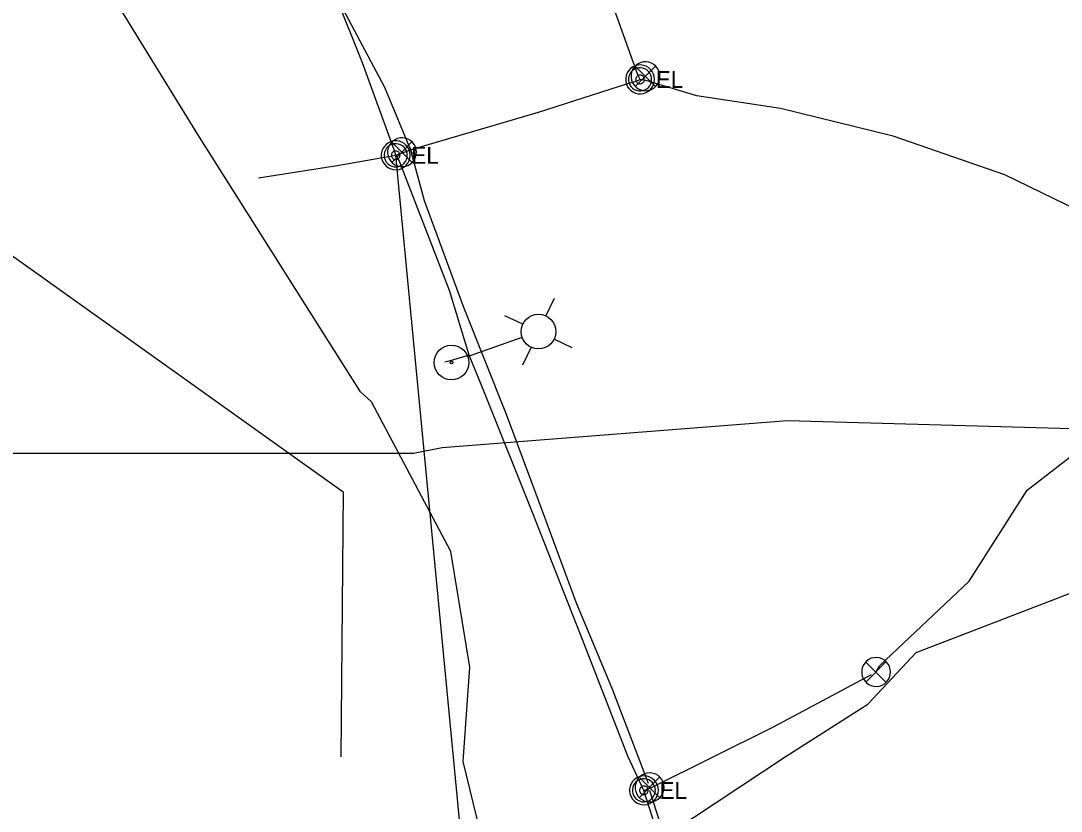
# Model space of a CAD drawing. Extents: x 600849 to 606371, y 330010 to 403088.
# Drawn here: x 603549.5 to 603787.2, y 349588.2 to 349768.6 of the extents above; entities that cross this region are included whole.
import ezdxf

# ---------------------------------------------------------------- set-up
doc = ezdxf.new("R2010")
doc.units = 0
for name, color, linetype in [('E_FTMS', 7, 'Continuous'), ('E_FTMS_Conduit', 7, 'Continuous'), ('E_LTG', 7, 'Continuous'), ('E_LTG_CID', 7, 'Continuous'), ('E_SIG', 7, 'Continuous'), ('E_UTL_E', 7, 'Continuous'), ('E_UTL_E_UG', 7, 'Continuous'), ('E_UTL_FO_UG_QWEST', 7, 'Continuous'), ('E_UTL_T_UG', 7, 'Continuous')]:
    doc.layers.add(name, color=color, linetype=linetype)

msp = doc.modelspace()

# ---------------------------------------------------------------- linework, layer by layer
at = {"layer": 'E_FTMS'}
for points in [[(603748.16, 349619.98), (603748.1, 349620.6), (603747.92, 349621.2), (603747.64, 349621.76), (603747.25, 349622.25), (603746.77, 349622.67), (603746.23, 349622.98), (603745.64, 349623.18), (603745.02, 349623.27), (603744.39, 349623.24), (603743.78, 349623.1), (603743.21, 349622.83), (603742.7, 349622.47), (603742.27, 349622.02), (603741.93, 349621.49), (603741.69, 349620.91), (603741.58, 349620.29), (603741.58, 349619.66), (603741.69, 349619.05), (603741.93, 349618.46), (603742.27, 349617.94), (603742.7, 349617.48), (603743.21, 349617.12), (603743.78, 349616.86), (603744.39, 349616.71), (603745.02, 349616.68), (603745.64, 349616.77), (603746.23, 349616.98), (603746.77, 349617.29), (603747.25, 349617.7), (603747.64, 349618.19), (603747.92, 349618.75), (603748.1, 349619.35), (603748.16, 349619.98)], [(603747.12, 349622.31), (603742.51, 349617.65)], [(603742.51, 349622.26), (603747.17, 349617.61)], [(603696.45, 349593.63), (603696.39, 349594.25), (603696.21, 349594.85), (603695.93, 349595.41), (603695.54, 349595.9), (603695.06, 349596.32), (603694.52, 349596.63), (603693.93, 349596.83), (603693.31, 349596.92), (603692.68, 349596.89), (603692.07, 349596.75), (603691.5, 349596.49), (603690.99, 349596.12), (603690.55, 349595.67), (603690.22, 349595.14), (603689.98, 349594.56), (603689.86, 349593.94), (603689.86, 349593.31), (603689.98, 349592.7), (603690.22, 349592.12), (603690.55, 349591.59), (603690.99, 349591.13), (603691.5, 349590.77), (603692.07, 349590.51), (603692.68, 349590.36), (603693.31, 349590.33), (603693.93, 349590.42), (603694.52, 349590.63), (603695.06, 349590.94), (603695.54, 349591.35), (603695.93, 349591.84), (603696.21, 349592.4), (603696.39, 349593), (603696.45, 349593.63)], [(603695.41, 349595.96), (603690.8, 349591.3)], [(603690.8, 349595.91), (603695.45, 349591.26)]]:
    msp.add_lwpolyline(points, dxfattribs=at)
at = {"layer": 'E_FTMS_Conduit'}
for points in [[(603638.97, 349738.2), (603632.64, 349753.4), (603620.67, 349775.94), (603613.05, 349791.62), (603609.54, 349805.29), (603604.44, 349815), (603589.75, 349832.44), (603581.33, 349842.16), (603573.69, 349851.42)], [(603768.49, 349387.79), (603654.3, 349537.74), (603635.11, 349737.94)], [(603692.89, 349594.56), (603684.59, 349616.23), (603676.39, 349635.67), (603668.65, 349656.72), (603660.41, 349678.79), (603650.69, 349703.16), (603641.71, 349727.54), (603638.44, 349739.63)], [(603744.86, 349619.98), (603745.63, 349621.39), (603766.11, 349640.68), (603779.36, 349661.48), (603812.47, 349687.08), (603864.3, 349718.69)], [(603754.02, 349624.44), (603794, 349639.8), (603823.54, 349648.17), (603846.28, 349655.2), (603872.25, 349663.34), (603896.64, 349670.84), (603909.04, 349674.97), (603917.75, 349678.01)], [(603651.64, 349537.5), (603654.42, 349539.71), (603664.7, 349557.91), (603674.04, 349566.6), (603684.55, 349574.59), (603697.75, 349583.21), (603724.33, 349600.75), (603742.97, 349612.66), (603754.01, 349624.43)], [(603691.82, 349592.96), (603693.57, 349593.59), (603721.45, 349607.46), (603743.79, 349619.44)], [(603705.9, 349553.85), (603700.71, 349567.44), (603695.68, 349584.99), (603693.21, 349592.95)]]:
    msp.add_lwpolyline(points, dxfattribs=at)
at = {"layer": 'E_LTG'}
for points in [[(603669.41, 349701.23), (603671.38, 349705.35)], [(603664.19, 349699.37), (603660.07, 349701.33)], [(603663.94, 349696.34), (603651.64, 349691.98)], [(603671.27, 349696.01), (603675.39, 349694.04)], [(603666.05, 349694.15), (603664.08, 349690.03)]]:
    msp.add_lwpolyline(points, dxfattribs=at)
for centre, radius in [((603667.73, 349697.69), 3.96), ((603647.85, 349690.63), 3.96), ((603647.85, 349690.63), 0.303)]:
    msp.add_circle(centre, radius, dxfattribs=at)
at = {"layer": 'E_LTG_CID'}
for points in [[(603690.94, 349755.27), (603690.43, 349756.28), (603683.65, 349775.29), (603675.13, 349804.62), (603673.41, 349836.02), (603684.06, 349857.72), (603684.89, 349858.56)], [(603691.82, 349592.96), (603688.14, 349600.78), (603678.2, 349626.44), (603666.37, 349656.4), (603655.46, 349683.57), (603651.9, 349692.29), (603647.37, 349707.04), (603635.87, 349736.76), (603635.11, 349737.94), (603634.73, 349739.19), (603627.56, 349759.08), (603614.86, 349790.63)], [(603635.11, 349737.94), (603638.99, 349739.37), (603667.74, 349747.81), (603688.13, 349754.35), (603689.73, 349754.78)], [(603917.75, 349678.01), (603896.67, 349682.78), (603866.61, 349692.2), (603837.24, 349701.77), (603807.63, 349717.3), (603774.3, 349733.47), (603748.77, 349742.3), (603723.01, 349748.61), (603703.89, 349751.51), (603692.25, 349754.99), (603690.94, 349755.27)], [(603603.79, 349732.79), (603621.75, 349735.64), (603635.11, 349737.94)], [(603651.9, 349692.29), (603647.56, 349691.01), (603646.31, 349690.69)], [(603768.28, 349387.71), (603767.01, 349391.3), (603752.08, 349430.97), (603734.31, 349475.73), (603719.48, 349500.32), (603719.51, 349500.34), (603716.75, 349504.56), (603717.13, 349506.86), (603714.27, 349529.22), (603707.09, 349543.84), (603707.52, 349544.79), (603705.03, 349552.33), (603696.56, 349578.21), (603691.82, 349592.96)]]:
    msp.add_lwpolyline(points, dxfattribs=at)
at = {"layer": 'E_SIG'}
for points in [[(603695.48, 349756), (603695.43, 349756.62), (603695.25, 349757.22), (603694.96, 349757.78), (603694.57, 349758.27), (603694.1, 349758.68), (603693.56, 349759), (603692.96, 349759.2), (603692.34, 349759.29), (603691.72, 349759.26), (603691.11, 349759.11), (603690.53, 349758.85), (603690.02, 349758.49), (603689.59, 349758.04), (603689.25, 349757.51), (603689.02, 349756.93), (603688.9, 349756.31), (603688.9, 349755.68), (603689.02, 349755.07), (603689.25, 349754.48), (603689.59, 349753.96), (603690.02, 349753.5), (603690.53, 349753.14), (603691.11, 349752.88), (603691.72, 349752.73), (603692.34, 349752.7), (603692.96, 349752.79), (603693.56, 349752.99), (603694.1, 349753.31), (603694.57, 349753.72), (603694.96, 349754.21), (603695.25, 349754.77), (603695.43, 349755.37), (603695.48, 349756)], [(603694.45, 349758.33), (603689.84, 349753.67)], [(603689.84, 349758.28), (603694.49, 349753.63)], [(603639.87, 349738.65), (603639.81, 349739.28), (603639.63, 349739.88), (603639.34, 349740.44), (603638.96, 349740.93), (603638.48, 349741.34), (603637.94, 349741.66), (603637.35, 349741.86), (603636.72, 349741.95), (603636.1, 349741.92), (603635.49, 349741.77), (603634.92, 349741.51), (603634.41, 349741.15), (603633.97, 349740.69), (603633.63, 349740.17), (603633.4, 349739.58), (603633.28, 349738.97), (603633.28, 349738.34), (603633.4, 349737.72), (603633.63, 349737.14), (603633.97, 349736.61), (603634.41, 349736.16), (603634.92, 349735.8), (603635.49, 349735.53), (603636.1, 349735.39), (603636.72, 349735.36), (603637.35, 349735.45), (603637.94, 349735.65), (603638.48, 349735.97), (603638.96, 349736.38), (603639.34, 349736.87), (603639.63, 349737.43), (603639.81, 349738.03), (603639.87, 349738.65)], [(603638.83, 349740.99), (603634.22, 349736.33)], [(603634.22, 349740.94), (603638.87, 349736.29)]]:
    msp.add_lwpolyline(points, dxfattribs=at)
at = {"layer": 'E_UTL_E'}
for points in [[(603694.25, 349755.27), (603694.19, 349755.9), (603694.01, 349756.5), (603693.72, 349757.06), (603693.33, 349757.55), (603692.86, 349757.96), (603692.32, 349758.27), (603691.72, 349758.48), (603691.1, 349758.57), (603690.48, 349758.54), (603689.87, 349758.39), (603689.3, 349758.13), (603688.79, 349757.77), (603688.35, 349757.31), (603688.01, 349756.78), (603687.78, 349756.2), (603687.66, 349755.59), (603687.66, 349754.96), (603687.78, 349754.34), (603688.01, 349753.76), (603688.35, 349753.23), (603688.79, 349752.78), (603689.3, 349752.41), (603689.87, 349752.15), (603690.48, 349752.01), (603691.1, 349751.98), (603691.72, 349752.06), (603692.32, 349752.27), (603692.86, 349752.58), (603693.33, 349752.99), (603693.72, 349753.49), (603694.01, 349754.05), (603694.19, 349754.65), (603694.25, 349755.27)], [(603694.25, 349755.27), (603694.19, 349755.9), (603694.01, 349756.5), (603693.72, 349757.06), (603693.33, 349757.55), (603692.86, 349757.96), (603692.32, 349758.27), (603691.72, 349758.48), (603691.1, 349758.57), (603690.48, 349758.54), (603689.87, 349758.39), (603689.3, 349758.13), (603688.79, 349757.77), (603688.35, 349757.31), (603688.01, 349756.78), (603687.78, 349756.2), (603687.66, 349755.59), (603687.66, 349754.96), (603687.78, 349754.34), (603688.01, 349753.76), (603688.35, 349753.23), (603688.79, 349752.78), (603689.3, 349752.41), (603689.87, 349752.15), (603690.48, 349752.01), (603691.1, 349751.98), (603691.72, 349752.06), (603692.32, 349752.27), (603692.86, 349752.58), (603693.33, 349752.99), (603693.72, 349753.49), (603694.01, 349754.05), (603694.19, 349754.65), (603694.25, 349755.27)], [(603693.59, 349755.27), (603693.54, 349755.77), (603693.4, 349756.25), (603693.17, 349756.7), (603692.86, 349757.09), (603692.48, 349757.42), (603692.04, 349757.67), (603691.57, 349757.84), (603691.07, 349757.91), (603690.57, 349757.88), (603690.08, 349757.77), (603689.63, 349757.56), (603689.22, 349757.27), (603688.87, 349756.9), (603688.6, 349756.48), (603688.41, 349756.02), (603688.32, 349755.52), (603688.32, 349755.02), (603688.41, 349754.53), (603688.6, 349754.06), (603688.87, 349753.64), (603689.22, 349753.28), (603689.63, 349752.99), (603690.08, 349752.78), (603690.57, 349752.66), (603691.07, 349752.63), (603691.57, 349752.71), (603692.04, 349752.87), (603692.48, 349753.12), (603692.86, 349753.45), (603693.17, 349753.84), (603693.4, 349754.29), (603693.54, 349754.77), (603693.59, 349755.27)], [(603693.59, 349755.27), (603693.54, 349755.77), (603693.4, 349756.25), (603693.17, 349756.7), (603692.86, 349757.09), (603692.48, 349757.42), (603692.04, 349757.67), (603691.57, 349757.84), (603691.07, 349757.91), (603690.57, 349757.88), (603690.08, 349757.77), (603689.63, 349757.56), (603689.22, 349757.27), (603688.87, 349756.9), (603688.6, 349756.48), (603688.41, 349756.02), (603688.32, 349755.52), (603688.32, 349755.02), (603688.41, 349754.53), (603688.6, 349754.06), (603688.87, 349753.64), (603689.22, 349753.28), (603689.63, 349752.99), (603690.08, 349752.78), (603690.57, 349752.66), (603691.07, 349752.63), (603691.57, 349752.71), (603692.04, 349752.87), (603692.48, 349753.12), (603692.86, 349753.45), (603693.17, 349753.84), (603693.4, 349754.29), (603693.54, 349754.77), (603693.59, 349755.27)], [(603691.94, 349755.27), (603691.92, 349755.46), (603691.87, 349755.64), (603691.78, 349755.81), (603691.66, 349755.95), (603691.52, 349756.08), (603691.36, 349756.17), (603691.18, 349756.23), (603690.99, 349756.26), (603690.81, 349756.25), (603690.62, 349756.21), (603690.45, 349756.13), (603690.3, 349756.02), (603690.17, 349755.88), (603690.07, 349755.73), (603690, 349755.55), (603689.96, 349755.37), (603689.96, 349755.18), (603690, 349754.99), (603690.07, 349754.82), (603690.17, 349754.66), (603690.3, 349754.52), (603690.45, 349754.41), (603690.62, 349754.34), (603690.81, 349754.29), (603690.99, 349754.28), (603691.18, 349754.31), (603691.36, 349754.37), (603691.52, 349754.47), (603691.66, 349754.59), (603691.78, 349754.74), (603691.87, 349754.9), (603691.92, 349755.08), (603691.94, 349755.27)], [(603691.94, 349755.27), (603691.92, 349755.46), (603691.87, 349755.64), (603691.78, 349755.81), (603691.66, 349755.95), (603691.52, 349756.08), (603691.36, 349756.17), (603691.18, 349756.23), (603690.99, 349756.26), (603690.81, 349756.25), (603690.62, 349756.21), (603690.45, 349756.13), (603690.3, 349756.02), (603690.17, 349755.88), (603690.07, 349755.73), (603690, 349755.55), (603689.96, 349755.37), (603689.96, 349755.18), (603690, 349754.99), (603690.07, 349754.82), (603690.17, 349754.66), (603690.3, 349754.52), (603690.45, 349754.41), (603690.62, 349754.34), (603690.81, 349754.29), (603690.99, 349754.28), (603691.18, 349754.31), (603691.36, 349754.37), (603691.52, 349754.47), (603691.66, 349754.59), (603691.78, 349754.74), (603691.87, 349754.9), (603691.92, 349755.08), (603691.94, 349755.27)], [(603638.41, 349737.94), (603638.35, 349738.57), (603638.17, 349739.17), (603637.89, 349739.73), (603637.5, 349740.22), (603637.02, 349740.63), (603636.48, 349740.95), (603635.89, 349741.15), (603635.27, 349741.24), (603634.64, 349741.21), (603634.03, 349741.06), (603633.46, 349740.8), (603632.95, 349740.44), (603632.52, 349739.98), (603632.18, 349739.46), (603631.94, 349738.87), (603631.83, 349738.26), (603631.83, 349737.63), (603631.94, 349737.01), (603632.18, 349736.43), (603632.52, 349735.9), (603632.95, 349735.45), (603633.46, 349735.09), (603634.03, 349734.83), (603634.64, 349734.68), (603635.27, 349734.65), (603635.89, 349734.74), (603636.48, 349734.94), (603637.02, 349735.26), (603637.5, 349735.67), (603637.89, 349736.16), (603638.17, 349736.72), (603638.35, 349737.32), (603638.41, 349737.94)], [(603638.41, 349737.94), (603638.35, 349738.57), (603638.17, 349739.17), (603637.89, 349739.73), (603637.5, 349740.22), (603637.02, 349740.63), (603636.48, 349740.95), (603635.89, 349741.15), (603635.27, 349741.24), (603634.64, 349741.21), (603634.03, 349741.06), (603633.46, 349740.8), (603632.95, 349740.44), (603632.52, 349739.98), (603632.18, 349739.46), (603631.94, 349738.87), (603631.83, 349738.26), (603631.83, 349737.63), (603631.94, 349737.01), (603632.18, 349736.43), (603632.52, 349735.9), (603632.95, 349735.45), (603633.46, 349735.09), (603634.03, 349734.83), (603634.64, 349734.68), (603635.27, 349734.65), (603635.89, 349734.74), (603636.48, 349734.94), (603637.02, 349735.26), (603637.5, 349735.67), (603637.89, 349736.16), (603638.17, 349736.72), (603638.35, 349737.32), (603638.41, 349737.94)], [(603637.75, 349737.94), (603637.7, 349738.44), (603637.56, 349738.93), (603637.33, 349739.37), (603637.02, 349739.77), (603636.64, 349740.1), (603636.21, 349740.35), (603635.73, 349740.51), (603635.24, 349740.58), (603634.73, 349740.56), (603634.25, 349740.44), (603633.79, 349740.23), (603633.38, 349739.94), (603633.04, 349739.58), (603632.76, 349739.15), (603632.58, 349738.69), (603632.48, 349738.2), (603632.48, 349737.69), (603632.58, 349737.2), (603632.76, 349736.73), (603633.04, 349736.31), (603633.38, 349735.95), (603633.79, 349735.66), (603634.25, 349735.45), (603634.73, 349735.33), (603635.24, 349735.31), (603635.73, 349735.38), (603636.21, 349735.54), (603636.64, 349735.79), (603637.02, 349736.12), (603637.33, 349736.52), (603637.56, 349736.96), (603637.7, 349737.45), (603637.75, 349737.94)], [(603637.75, 349737.94), (603637.7, 349738.44), (603637.56, 349738.93), (603637.33, 349739.37), (603637.02, 349739.77), (603636.64, 349740.1), (603636.21, 349740.35), (603635.73, 349740.51), (603635.24, 349740.58), (603634.73, 349740.56), (603634.25, 349740.44), (603633.79, 349740.23), (603633.38, 349739.94), (603633.04, 349739.58), (603632.76, 349739.15), (603632.58, 349738.69), (603632.48, 349738.2), (603632.48, 349737.69), (603632.58, 349737.2), (603632.76, 349736.73), (603633.04, 349736.31), (603633.38, 349735.95), (603633.79, 349735.66), (603634.25, 349735.45), (603634.73, 349735.33), (603635.24, 349735.31), (603635.73, 349735.38), (603636.21, 349735.54), (603636.64, 349735.79), (603637.02, 349736.12), (603637.33, 349736.52), (603637.56, 349736.96), (603637.7, 349737.45), (603637.75, 349737.94)], [(603636.1, 349737.94), (603636.08, 349738.13), (603636.03, 349738.31), (603635.94, 349738.48), (603635.83, 349738.63), (603635.68, 349738.75), (603635.52, 349738.85), (603635.34, 349738.91), (603635.16, 349738.93), (603634.97, 349738.92), (603634.79, 349738.88), (603634.62, 349738.8), (603634.46, 349738.69), (603634.33, 349738.56), (603634.23, 349738.4), (603634.16, 349738.22), (603634.12, 349738.04), (603634.12, 349737.85), (603634.16, 349737.67), (603634.23, 349737.49), (603634.33, 349737.33), (603634.46, 349737.2), (603634.62, 349737.09), (603634.79, 349737.01), (603634.97, 349736.96), (603635.16, 349736.96), (603635.34, 349736.98), (603635.52, 349737.04), (603635.68, 349737.14), (603635.83, 349737.26), (603635.94, 349737.41), (603636.03, 349737.58), (603636.08, 349737.76), (603636.1, 349737.94)], [(603636.1, 349737.94), (603636.08, 349738.13), (603636.03, 349738.31), (603635.94, 349738.48), (603635.83, 349738.63), (603635.68, 349738.75), (603635.52, 349738.85), (603635.34, 349738.91), (603635.16, 349738.93), (603634.97, 349738.92), (603634.79, 349738.88), (603634.62, 349738.8), (603634.46, 349738.69), (603634.33, 349738.56), (603634.23, 349738.4), (603634.16, 349738.22), (603634.12, 349738.04), (603634.12, 349737.85), (603634.16, 349737.67), (603634.23, 349737.49), (603634.33, 349737.33), (603634.46, 349737.2), (603634.62, 349737.09), (603634.79, 349737.01), (603634.97, 349736.96), (603635.16, 349736.96), (603635.34, 349736.98), (603635.52, 349737.04), (603635.68, 349737.14), (603635.83, 349737.26), (603635.94, 349737.41), (603636.03, 349737.58), (603636.08, 349737.76), (603636.1, 349737.94)], [(603695.12, 349592.96), (603695.06, 349593.59), (603694.88, 349594.19), (603694.6, 349594.75), (603694.21, 349595.24), (603693.73, 349595.65), (603693.19, 349595.97), (603692.6, 349596.17), (603691.98, 349596.26), (603691.35, 349596.23), (603690.74, 349596.08), (603690.17, 349595.82), (603689.66, 349595.46), (603689.23, 349595), (603688.89, 349594.48), (603688.65, 349593.89), (603688.53, 349593.28), (603688.53, 349592.65), (603688.65, 349592.03), (603688.89, 349591.45), (603689.23, 349590.92), (603689.66, 349590.47), (603690.17, 349590.11), (603690.74, 349589.85), (603691.35, 349589.7), (603691.98, 349589.67), (603692.6, 349589.76), (603693.19, 349589.96), (603693.73, 349590.28), (603694.21, 349590.69), (603694.6, 349591.18), (603694.88, 349591.74), (603695.06, 349592.34), (603695.12, 349592.96)], [(603695.12, 349592.96), (603695.06, 349593.59), (603694.88, 349594.19), (603694.6, 349594.75), (603694.21, 349595.24), (603693.73, 349595.65), (603693.19, 349595.97), (603692.6, 349596.17), (603691.98, 349596.26), (603691.35, 349596.23), (603690.74, 349596.08), (603690.17, 349595.82), (603689.66, 349595.46), (603689.23, 349595), (603688.89, 349594.48), (603688.65, 349593.89), (603688.53, 349593.28), (603688.53, 349592.65), (603688.65, 349592.03), (603688.89, 349591.45), (603689.23, 349590.92), (603689.66, 349590.47), (603690.17, 349590.11), (603690.74, 349589.85), (603691.35, 349589.7), (603691.98, 349589.67), (603692.6, 349589.76), (603693.19, 349589.96), (603693.73, 349590.28), (603694.21, 349590.69), (603694.6, 349591.18), (603694.88, 349591.74), (603695.06, 349592.34), (603695.12, 349592.96)], [(603694.46, 349592.96), (603694.41, 349593.46), (603694.27, 349593.95), (603694.04, 349594.39), (603693.73, 349594.79), (603693.35, 349595.11), (603692.92, 349595.37), (603692.44, 349595.53), (603691.94, 349595.6), (603691.44, 349595.58), (603690.96, 349595.46), (603690.5, 349595.25), (603690.09, 349594.96), (603689.74, 349594.6), (603689.47, 349594.17), (603689.29, 349593.71), (603689.19, 349593.21), (603689.19, 349592.71), (603689.29, 349592.22), (603689.47, 349591.75), (603689.74, 349591.33), (603690.09, 349590.97), (603690.5, 349590.68), (603690.96, 349590.47), (603691.44, 349590.35), (603691.94, 349590.33), (603692.44, 349590.4), (603692.92, 349590.56), (603693.35, 349590.81), (603693.73, 349591.14), (603694.04, 349591.54), (603694.27, 349591.98), (603694.41, 349592.46), (603694.46, 349592.96)], [(603694.46, 349592.96), (603694.41, 349593.46), (603694.27, 349593.95), (603694.04, 349594.39), (603693.73, 349594.79), (603693.35, 349595.11), (603692.92, 349595.37), (603692.44, 349595.53), (603691.94, 349595.6), (603691.44, 349595.58), (603690.96, 349595.46), (603690.5, 349595.25), (603690.09, 349594.96), (603689.74, 349594.6), (603689.47, 349594.17), (603689.29, 349593.71), (603689.19, 349593.21), (603689.19, 349592.71), (603689.29, 349592.22), (603689.47, 349591.75), (603689.74, 349591.33), (603690.09, 349590.97), (603690.5, 349590.68), (603690.96, 349590.47), (603691.44, 349590.35), (603691.94, 349590.33), (603692.44, 349590.4), (603692.92, 349590.56), (603693.35, 349590.81), (603693.73, 349591.14), (603694.04, 349591.54), (603694.27, 349591.98), (603694.41, 349592.46), (603694.46, 349592.96)], [(603692.81, 349592.96), (603692.79, 349593.15), (603692.74, 349593.33), (603692.65, 349593.5), (603692.54, 349593.65), (603692.39, 349593.77), (603692.23, 349593.86), (603692.05, 349593.93), (603691.87, 349593.95), (603691.68, 349593.94), (603691.5, 349593.9), (603691.32, 349593.82), (603691.17, 349593.71), (603691.04, 349593.58), (603690.94, 349593.42), (603690.87, 349593.24), (603690.83, 349593.06), (603690.83, 349592.87), (603690.87, 349592.69), (603690.94, 349592.51), (603691.04, 349592.35), (603691.17, 349592.22), (603691.32, 349592.11), (603691.5, 349592.03), (603691.68, 349591.98), (603691.87, 349591.98), (603692.05, 349592), (603692.23, 349592.06), (603692.39, 349592.16), (603692.54, 349592.28), (603692.65, 349592.43), (603692.74, 349592.6), (603692.79, 349592.78), (603692.81, 349592.96)], [(603692.81, 349592.96), (603692.79, 349593.15), (603692.74, 349593.33), (603692.65, 349593.5), (603692.54, 349593.65), (603692.39, 349593.77), (603692.23, 349593.86), (603692.05, 349593.93), (603691.87, 349593.95), (603691.68, 349593.94), (603691.5, 349593.9), (603691.32, 349593.82), (603691.17, 349593.71), (603691.04, 349593.58), (603690.94, 349593.42), (603690.87, 349593.24), (603690.83, 349593.06), (603690.83, 349592.87), (603690.87, 349592.69), (603690.94, 349592.51), (603691.04, 349592.35), (603691.17, 349592.22), (603691.32, 349592.11), (603691.5, 349592.03), (603691.68, 349591.98), (603691.87, 349591.98), (603692.05, 349592), (603692.23, 349592.06), (603692.39, 349592.16), (603692.54, 349592.28), (603692.65, 349592.43), (603692.74, 349592.6), (603692.79, 349592.78), (603692.81, 349592.96)]]:
    msp.add_lwpolyline(points, dxfattribs=at)
at = {"layer": 'E_UTL_E_UG'}
msp.add_line((603525.77, 349730.47), (603623.15, 349661.14), dxfattribs=at)
for points in [[(603689.73, 349754.78), (603690.94, 349755.27)], [(603623.15, 349661.14), (603622.59, 349600.61)]]:
    msp.add_lwpolyline(points, dxfattribs=at)
at = {"layer": 'E_UTL_FO_UG_QWEST'}
msp.add_lwpolyline([(603804.23, 349209.01), (603793.47, 349232.27), (603748.8, 349299.85), (603715.14, 349353.18), (603699.91, 349380.63), (603690.87, 349417.46), (603679.94, 349453.17), (603669.3, 349526.56), (603663.94, 349544.71), (603650.53, 349599.53), (603652.06, 349621.09), (603647.7, 349647.47), (603629.6, 349681.66), (603627.07, 349683.96), (603589.94, 349742.68), (603556.96, 349796.28)], dxfattribs=at)
at = {"layer": 'E_UTL_T_UG'}
for points in [[(603645.71, 349671.24), (603724.65, 349677.37), (603789.57, 349675.58), (603827.82, 349674.94), (603871.28, 349675.53), (603894.87, 349675.71), (603917.75, 349678.01), (603942.05, 349678.68), (604107.36, 349681.99), (604145.26, 349681.23), (604210.26, 349682.16), (604241.64, 349682.56), (604267.28, 349684.76), (604298.14, 349688.92), (604320.51, 349691.88), (604327.72, 349692.91)], [(603240.83, 349669.94), (603639.16, 349669.94), (603645.71, 349671.24)]]:
    msp.add_lwpolyline(points, dxfattribs=at)

# ---------------------------------------------------------------- texts
at = {"layer": 'E_UTL_E'}
for p in [(603694.51, 349753.33), (603694.51, 349753.33), (603638.67, 349736), (603638.67, 349736), (603695.38, 349591.02), (603695.38, 349591.02)]:
    msp.add_text('EL', height=3.849, dxfattribs=at).set_placement(p)

doc.saveas('drawing.dxf')
